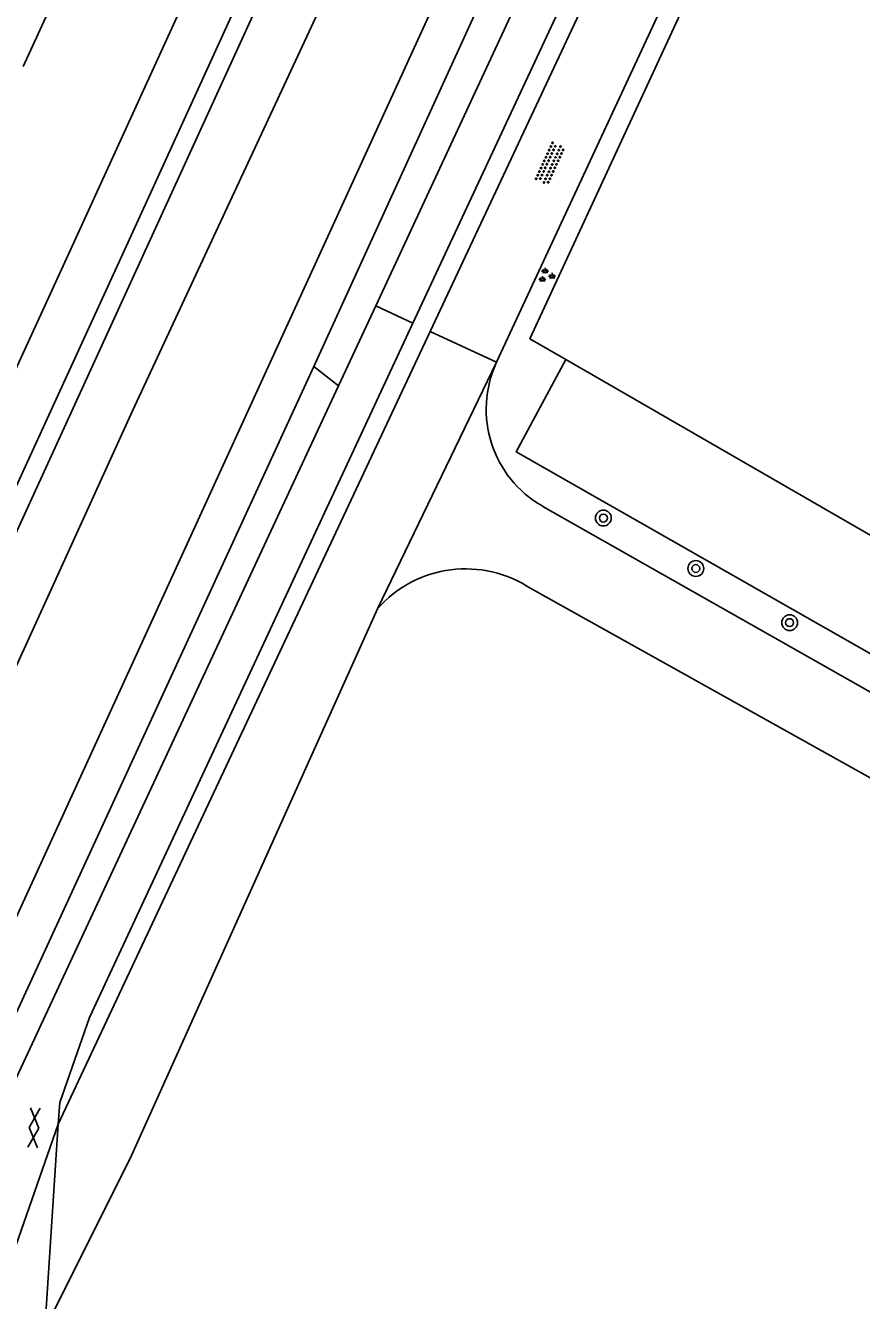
# Model space of a CAD drawing. Extents: x 133000 to 136000, y 400500 to 403500.
# Drawn here: x 134610.2 to 134652.5, y 402136.9 to 402201.5 of the extents above; entities that cross this region are included whole.
import ezdxf

# ---------------------------------------------------------------- set-up
doc = ezdxf.new("R2010")
doc.units = 0
for name, color, linetype in [('gg-afsc-draadraster', 7, 'Continuous'), ('gg-afsc-lijn draadraster', 7, 'Continuous'), ('gg-knt-onverhard', 7, 'Continuous'), ('gg-knt-verharding', 7, 'Continuous'), ('gg-kntw-bovenkant insteek waterloop', 7, 'Continuous'), ('gg-kntw-waterlijn', 7, 'Continuous'), ('gt-grn-groengrens', 7, 'Continuous'), ('gt-grn-weggrens', 7, 'Continuous'), ('gt-symb-boom', 7, 'Continuous'), ('gt-symb-gesloten verharding', 7, 'Continuous'), ('gt-symb-groenvak', 7, 'Continuous'), ('gt-symb-overige verharding', 7, 'Continuous'), ('gx-grn-maaiveld', 7, 'Continuous')]:
    doc.layers.add(name, color=color, linetype=linetype)

# ---------------------------------------------------------------- blocks, each defined once
blk = doc.blocks.new('gt0-GRVAK')
at = {"layer": 'gt-symb-groenvak'}
for p, q in [((-0.11, 0.189), (-0.228, 0.24)), ((-0.182, 0.153), (0.088, 0.153)), ((-0.091, 0.211), (-0.156, 0.322)), ((-0.047, 0.214), (-0.047, 0.393)), ((-0.004, 0.211), (0.061, 0.322)), ((0.015, 0.189), (0.133, 0.24)), ((0.262, -0.052), (0.197, 0.059)), ((0.305, -0.049), (0.305, 0.13)), ((0.349, -0.052), (0.414, 0.059)), ((-0.245, -0.228), (-0.363, -0.177)), ((-0.318, -0.264), (-0.047, -0.264)), ((-0.226, -0.206), (-0.291, -0.095)), ((-0.183, -0.203), (-0.183, -0.024)), ((-0.139, -0.206), (-0.074, -0.095)), ((-0.12, -0.228), (-0.002, -0.177)), ((0.243, -0.074), (0.125, -0.023)), ((0.17, -0.11), (0.441, -0.11)), ((0.368, -0.074), (0.486, -0.023))]:
    blk.add_line(p, q, dxfattribs=at)
blk = doc.blocks.new('gt0-OVH')
at = {"layer": 'gt-symb-overige verharding'}
for points in [[(-0.972, 0.298), (-0.967, 0.308), (-0.965, 0.319), (-0.966, 0.33), (-0.971, 0.34), (-0.978, 0.348), (-0.988, 0.353), (-0.999, 0.355), (-1.01, 0.354), (-1.02, 0.349), (-1.028, 0.342), (-1.033, 0.332), (-1.035, 0.321), (-1.034, 0.31), (-1.029, 0.3), (-1.022, 0.292), (-1.012, 0.287), (-1.001, 0.285), (-0.99, 0.286), (-0.98, 0.291)], [(-0.872, 0.106), (-0.867, 0.116), (-0.865, 0.126), (-0.866, 0.137), (-0.871, 0.147), (-0.878, 0.156), (-0.888, 0.161), (-0.899, 0.163), (-0.91, 0.162), (-0.92, 0.157), (-0.928, 0.15), (-0.933, 0.14), (-0.935, 0.129), (-0.934, 0.118), (-0.929, 0.108), (-0.922, 0.1), (-0.912, 0.095), (-0.901, 0.092), (-0.89, 0.094), (-0.88, 0.098)], [(-0.772, 0.298), (-0.767, 0.308), (-0.765, 0.319), (-0.766, 0.33), (-0.771, 0.34), (-0.778, 0.348), (-0.788, 0.353), (-0.799, 0.355), (-0.81, 0.354), (-0.82, 0.349), (-0.828, 0.342), (-0.833, 0.332), (-0.835, 0.321), (-0.834, 0.31), (-0.829, 0.3), (-0.822, 0.292), (-0.812, 0.287), (-0.801, 0.285), (-0.79, 0.286), (-0.78, 0.291)], [(-0.672, 0.106), (-0.667, 0.116), (-0.665, 0.126), (-0.666, 0.137), (-0.671, 0.147), (-0.678, 0.156), (-0.688, 0.161), (-0.699, 0.163), (-0.71, 0.162), (-0.72, 0.157), (-0.728, 0.15), (-0.733, 0.14), (-0.735, 0.129), (-0.734, 0.118), (-0.729, 0.108), (-0.722, 0.1), (-0.712, 0.095), (-0.701, 0.092), (-0.69, 0.094), (-0.68, 0.098)], [(-0.572, 0.298), (-0.567, 0.308), (-0.565, 0.319), (-0.566, 0.33), (-0.571, 0.34), (-0.578, 0.348), (-0.588, 0.353), (-0.599, 0.355), (-0.61, 0.354), (-0.62, 0.349), (-0.628, 0.342), (-0.633, 0.332), (-0.635, 0.321), (-0.634, 0.31), (-0.629, 0.3), (-0.622, 0.292), (-0.612, 0.287), (-0.601, 0.285), (-0.59, 0.286), (-0.58, 0.291)], [(-0.472, 0.106), (-0.467, 0.116), (-0.465, 0.126), (-0.466, 0.137), (-0.471, 0.147), (-0.478, 0.156), (-0.488, 0.161), (-0.499, 0.163), (-0.51, 0.162), (-0.52, 0.157), (-0.528, 0.15), (-0.533, 0.14), (-0.535, 0.129), (-0.534, 0.118), (-0.529, 0.108), (-0.522, 0.1), (-0.512, 0.095), (-0.501, 0.092), (-0.49, 0.094), (-0.48, 0.098)], [(-0.372, 0.298), (-0.367, 0.308), (-0.365, 0.319), (-0.366, 0.33), (-0.371, 0.34), (-0.378, 0.348), (-0.388, 0.353), (-0.399, 0.355), (-0.41, 0.354), (-0.42, 0.349), (-0.428, 0.342), (-0.433, 0.332), (-0.435, 0.321), (-0.434, 0.31), (-0.429, 0.3), (-0.422, 0.292), (-0.412, 0.287), (-0.401, 0.285), (-0.39, 0.286), (-0.38, 0.291)], [(-0.272, 0.106), (-0.267, 0.116), (-0.265, 0.126), (-0.266, 0.137), (-0.271, 0.147), (-0.278, 0.156), (-0.288, 0.161), (-0.299, 0.163), (-0.31, 0.162), (-0.32, 0.157), (-0.328, 0.15), (-0.333, 0.14), (-0.335, 0.129), (-0.334, 0.118), (-0.329, 0.108), (-0.322, 0.1), (-0.312, 0.095), (-0.301, 0.092), (-0.29, 0.094), (-0.28, 0.098)], [(-0.172, 0.298), (-0.167, 0.308), (-0.165, 0.319), (-0.166, 0.33), (-0.171, 0.34), (-0.178, 0.348), (-0.188, 0.353), (-0.199, 0.355), (-0.21, 0.354), (-0.22, 0.349), (-0.228, 0.342), (-0.233, 0.332), (-0.235, 0.321), (-0.234, 0.31), (-0.229, 0.3), (-0.222, 0.292), (-0.212, 0.287), (-0.201, 0.285), (-0.19, 0.286), (-0.18, 0.291)], [(-0.072, 0.106), (-0.067, 0.116), (-0.065, 0.126), (-0.066, 0.137), (-0.071, 0.147), (-0.078, 0.156), (-0.088, 0.161), (-0.099, 0.163), (-0.11, 0.162), (-0.12, 0.157), (-0.128, 0.15), (-0.133, 0.14), (-0.135, 0.129), (-0.134, 0.118), (-0.129, 0.108), (-0.122, 0.1), (-0.112, 0.095), (-0.101, 0.092), (-0.09, 0.094), (-0.08, 0.098)], [(0.028, 0.298), (0.033, 0.308), (0.035, 0.319), (0.034, 0.33), (0.029, 0.34), (0.022, 0.348), (0.012, 0.353), (0.001, 0.355), (-0.01, 0.354), (-0.02, 0.349), (-0.028, 0.342), (-0.033, 0.332), (-0.035, 0.321), (-0.034, 0.31), (-0.029, 0.3), (-0.022, 0.292), (-0.012, 0.287), (-0.001, 0.285), (0.01, 0.286), (0.02, 0.291)], [(0.128, 0.106), (0.133, 0.116), (0.135, 0.126), (0.134, 0.137), (0.129, 0.147), (0.122, 0.156), (0.112, 0.161), (0.101, 0.163), (0.09, 0.162), (0.08, 0.157), (0.072, 0.15), (0.067, 0.14), (0.065, 0.129), (0.066, 0.118), (0.071, 0.108), (0.078, 0.1), (0.088, 0.095), (0.099, 0.092), (0.11, 0.094), (0.12, 0.098)], [(0.228, 0.298), (0.233, 0.308), (0.235, 0.319), (0.234, 0.33), (0.229, 0.34), (0.222, 0.348), (0.212, 0.353), (0.201, 0.355), (0.19, 0.354), (0.18, 0.349), (0.172, 0.342), (0.167, 0.332), (0.165, 0.321), (0.166, 0.31), (0.171, 0.3), (0.178, 0.292), (0.188, 0.287), (0.199, 0.285), (0.21, 0.286), (0.22, 0.291)], [(0.328, 0.106), (0.333, 0.116), (0.335, 0.126), (0.334, 0.137), (0.329, 0.147), (0.322, 0.156), (0.312, 0.161), (0.301, 0.163), (0.29, 0.162), (0.28, 0.157), (0.272, 0.15), (0.267, 0.14), (0.265, 0.129), (0.266, 0.118), (0.271, 0.108), (0.278, 0.1), (0.288, 0.095), (0.299, 0.092), (0.31, 0.094), (0.32, 0.098)], [(0.428, 0.298), (0.433, 0.308), (0.435, 0.319), (0.434, 0.33), (0.429, 0.34), (0.422, 0.348), (0.412, 0.353), (0.401, 0.355), (0.39, 0.354), (0.38, 0.349), (0.372, 0.342), (0.367, 0.332), (0.365, 0.321), (0.366, 0.31), (0.371, 0.3), (0.378, 0.292), (0.388, 0.287), (0.399, 0.285), (0.41, 0.286), (0.42, 0.291)], [(0.528, 0.106), (0.533, 0.116), (0.535, 0.126), (0.534, 0.137), (0.529, 0.147), (0.522, 0.156), (0.512, 0.161), (0.501, 0.163), (0.49, 0.162), (0.48, 0.157), (0.472, 0.15), (0.467, 0.14), (0.465, 0.129), (0.466, 0.118), (0.471, 0.108), (0.478, 0.1), (0.488, 0.095), (0.499, 0.092), (0.51, 0.094), (0.52, 0.098)], [(0.628, 0.298), (0.633, 0.308), (0.635, 0.319), (0.634, 0.33), (0.629, 0.34), (0.622, 0.348), (0.612, 0.353), (0.601, 0.355), (0.59, 0.354), (0.58, 0.349), (0.572, 0.342), (0.567, 0.332), (0.565, 0.321), (0.566, 0.31), (0.571, 0.3), (0.578, 0.292), (0.588, 0.287), (0.599, 0.285), (0.61, 0.286), (0.62, 0.291)], [(0.728, 0.106), (0.733, 0.116), (0.735, 0.126), (0.734, 0.137), (0.729, 0.147), (0.722, 0.156), (0.712, 0.161), (0.701, 0.163), (0.69, 0.162), (0.68, 0.157), (0.672, 0.15), (0.667, 0.14), (0.665, 0.129), (0.666, 0.118), (0.671, 0.108), (0.678, 0.1), (0.688, 0.095), (0.699, 0.092), (0.71, 0.094), (0.72, 0.098)], [(0.828, 0.298), (0.833, 0.308), (0.835, 0.319), (0.834, 0.33), (0.829, 0.34), (0.822, 0.348), (0.812, 0.353), (0.801, 0.355), (0.79, 0.354), (0.78, 0.349), (0.772, 0.342), (0.767, 0.332), (0.765, 0.321), (0.766, 0.31), (0.771, 0.3), (0.778, 0.292), (0.788, 0.287), (0.799, 0.285), (0.81, 0.286), (0.82, 0.291)], [(0.928, 0.106), (0.933, 0.116), (0.935, 0.126), (0.934, 0.137), (0.929, 0.147), (0.922, 0.156), (0.912, 0.161), (0.901, 0.163), (0.89, 0.162), (0.88, 0.157), (0.872, 0.15), (0.867, 0.14), (0.865, 0.129), (0.866, 0.118), (0.871, 0.108), (0.878, 0.1), (0.888, 0.095), (0.899, 0.092), (0.91, 0.094), (0.92, 0.098)], [(1.028, 0.298), (1.033, 0.308), (1.035, 0.319), (1.034, 0.33), (1.029, 0.34), (1.022, 0.348), (1.012, 0.353), (1.001, 0.355), (0.99, 0.354), (0.98, 0.349), (0.972, 0.342), (0.967, 0.332), (0.965, 0.321), (0.966, 0.31), (0.971, 0.3), (0.978, 0.292), (0.988, 0.287), (0.999, 0.285), (1.01, 0.286), (1.02, 0.291)], [(-0.972, -0.142), (-0.967, -0.132), (-0.965, -0.121), (-0.966, -0.11), (-0.971, -0.1), (-0.978, -0.092), (-0.988, -0.087), (-0.999, -0.085), (-1.01, -0.086), (-1.02, -0.091), (-1.028, -0.098), (-1.033, -0.108), (-1.035, -0.119), (-1.034, -0.13), (-1.029, -0.14), (-1.022, -0.148), (-1.012, -0.153), (-1.001, -0.155), (-0.99, -0.154), (-0.98, -0.149)], [(-0.872, -0.334), (-0.867, -0.324), (-0.865, -0.314), (-0.866, -0.303), (-0.871, -0.293), (-0.878, -0.284), (-0.888, -0.279), (-0.899, -0.277), (-0.91, -0.278), (-0.92, -0.283), (-0.928, -0.29), (-0.933, -0.3), (-0.935, -0.311), (-0.934, -0.322), (-0.929, -0.332), (-0.922, -0.34), (-0.912, -0.345), (-0.901, -0.348), (-0.89, -0.346), (-0.88, -0.342)], [(-0.772, -0.142), (-0.767, -0.132), (-0.765, -0.121), (-0.766, -0.11), (-0.771, -0.1), (-0.778, -0.092), (-0.788, -0.087), (-0.799, -0.085), (-0.81, -0.086), (-0.82, -0.091), (-0.828, -0.098), (-0.833, -0.108), (-0.835, -0.119), (-0.834, -0.13), (-0.829, -0.14), (-0.822, -0.148), (-0.812, -0.153), (-0.801, -0.155), (-0.79, -0.154), (-0.78, -0.149)], [(-0.672, -0.334), (-0.667, -0.324), (-0.665, -0.314), (-0.666, -0.303), (-0.671, -0.293), (-0.678, -0.284), (-0.688, -0.279), (-0.699, -0.277), (-0.71, -0.278), (-0.72, -0.283), (-0.728, -0.29), (-0.733, -0.3), (-0.735, -0.311), (-0.734, -0.322), (-0.729, -0.332), (-0.722, -0.34), (-0.712, -0.345), (-0.701, -0.348), (-0.69, -0.346), (-0.68, -0.342)], [(-0.572, -0.142), (-0.567, -0.132), (-0.565, -0.121), (-0.566, -0.11), (-0.571, -0.1), (-0.578, -0.092), (-0.588, -0.087), (-0.599, -0.085), (-0.61, -0.086), (-0.62, -0.091), (-0.628, -0.098), (-0.633, -0.108), (-0.635, -0.119), (-0.634, -0.13), (-0.629, -0.14), (-0.622, -0.148), (-0.612, -0.153), (-0.601, -0.155), (-0.59, -0.154), (-0.58, -0.149)], [(-0.472, -0.334), (-0.467, -0.324), (-0.465, -0.314), (-0.466, -0.303), (-0.471, -0.293), (-0.478, -0.284), (-0.488, -0.279), (-0.499, -0.277), (-0.51, -0.278), (-0.52, -0.283), (-0.528, -0.29), (-0.533, -0.3), (-0.535, -0.311), (-0.534, -0.322), (-0.529, -0.332), (-0.522, -0.34), (-0.512, -0.345), (-0.501, -0.348), (-0.49, -0.346), (-0.48, -0.342)], [(-0.372, -0.142), (-0.367, -0.132), (-0.365, -0.121), (-0.366, -0.11), (-0.371, -0.1), (-0.378, -0.092), (-0.388, -0.087), (-0.399, -0.085), (-0.41, -0.086), (-0.42, -0.091), (-0.428, -0.098), (-0.433, -0.108), (-0.435, -0.119), (-0.434, -0.13), (-0.429, -0.14), (-0.422, -0.148), (-0.412, -0.153), (-0.401, -0.155), (-0.39, -0.154), (-0.38, -0.149)], [(-0.272, -0.334), (-0.267, -0.324), (-0.265, -0.314), (-0.266, -0.303), (-0.271, -0.293), (-0.278, -0.284), (-0.288, -0.279), (-0.299, -0.277), (-0.31, -0.278), (-0.32, -0.283), (-0.328, -0.29), (-0.333, -0.3), (-0.335, -0.311), (-0.334, -0.322), (-0.329, -0.332), (-0.322, -0.34), (-0.312, -0.345), (-0.301, -0.348), (-0.29, -0.346), (-0.28, -0.342)], [(-0.172, -0.142), (-0.167, -0.132), (-0.165, -0.121), (-0.166, -0.11), (-0.171, -0.1), (-0.178, -0.092), (-0.188, -0.087), (-0.199, -0.085), (-0.21, -0.086), (-0.22, -0.091), (-0.228, -0.098), (-0.233, -0.108), (-0.235, -0.119), (-0.234, -0.13), (-0.229, -0.14), (-0.222, -0.148), (-0.212, -0.153), (-0.201, -0.155), (-0.19, -0.154), (-0.18, -0.149)], [(-0.072, -0.334), (-0.067, -0.324), (-0.065, -0.314), (-0.066, -0.303), (-0.071, -0.293), (-0.078, -0.284), (-0.088, -0.279), (-0.099, -0.277), (-0.11, -0.278), (-0.12, -0.283), (-0.128, -0.29), (-0.133, -0.3), (-0.135, -0.311), (-0.134, -0.322), (-0.129, -0.332), (-0.122, -0.34), (-0.112, -0.345), (-0.101, -0.348), (-0.09, -0.346), (-0.08, -0.342)], [(0.028, -0.142), (0.033, -0.132), (0.035, -0.121), (0.034, -0.11), (0.029, -0.1), (0.022, -0.092), (0.012, -0.087), (0.001, -0.085), (-0.01, -0.086), (-0.02, -0.091), (-0.028, -0.098), (-0.033, -0.108), (-0.035, -0.119), (-0.034, -0.13), (-0.029, -0.14), (-0.022, -0.148), (-0.012, -0.153), (-0.001, -0.155), (0.01, -0.154), (0.02, -0.149)], [(0.128, -0.334), (0.133, -0.324), (0.135, -0.314), (0.134, -0.303), (0.129, -0.293), (0.122, -0.284), (0.112, -0.279), (0.101, -0.277), (0.09, -0.278), (0.08, -0.283), (0.072, -0.29), (0.067, -0.3), (0.065, -0.311), (0.066, -0.322), (0.071, -0.332), (0.078, -0.34), (0.088, -0.345), (0.099, -0.348), (0.11, -0.346), (0.12, -0.342)], [(0.228, -0.142), (0.233, -0.132), (0.235, -0.121), (0.234, -0.11), (0.229, -0.1), (0.222, -0.092), (0.212, -0.087), (0.201, -0.085), (0.19, -0.086), (0.18, -0.091), (0.172, -0.098), (0.167, -0.108), (0.165, -0.119), (0.166, -0.13), (0.171, -0.14), (0.178, -0.148), (0.188, -0.153), (0.199, -0.155), (0.21, -0.154), (0.22, -0.149)], [(0.328, -0.334), (0.333, -0.324), (0.335, -0.314), (0.334, -0.303), (0.329, -0.293), (0.322, -0.284), (0.312, -0.279), (0.301, -0.277), (0.29, -0.278), (0.28, -0.283), (0.272, -0.29), (0.267, -0.3), (0.265, -0.311), (0.266, -0.322), (0.271, -0.332), (0.278, -0.34), (0.288, -0.345), (0.299, -0.348), (0.31, -0.346), (0.32, -0.342)], [(0.428, -0.142), (0.433, -0.132), (0.435, -0.121), (0.434, -0.11), (0.429, -0.1), (0.422, -0.092), (0.412, -0.087), (0.401, -0.085), (0.39, -0.086), (0.38, -0.091), (0.372, -0.098), (0.367, -0.108), (0.365, -0.119), (0.366, -0.13), (0.371, -0.14), (0.378, -0.148), (0.388, -0.153), (0.399, -0.155), (0.41, -0.154), (0.42, -0.149)], [(0.528, -0.334), (0.533, -0.324), (0.535, -0.314), (0.534, -0.303), (0.529, -0.293), (0.522, -0.284), (0.512, -0.279), (0.501, -0.277), (0.49, -0.278), (0.48, -0.283), (0.472, -0.29), (0.467, -0.3), (0.465, -0.311), (0.466, -0.322), (0.471, -0.332), (0.478, -0.34), (0.488, -0.345), (0.499, -0.348), (0.51, -0.346), (0.52, -0.342)], [(0.628, -0.142), (0.633, -0.132), (0.635, -0.121), (0.634, -0.11), (0.629, -0.1), (0.622, -0.092), (0.612, -0.087), (0.601, -0.085), (0.59, -0.086), (0.58, -0.091), (0.572, -0.098), (0.567, -0.108), (0.565, -0.119), (0.566, -0.13), (0.571, -0.14), (0.578, -0.148), (0.588, -0.153), (0.599, -0.155), (0.61, -0.154), (0.62, -0.149)], [(0.728, -0.334), (0.733, -0.324), (0.735, -0.314), (0.734, -0.303), (0.729, -0.293), (0.722, -0.284), (0.712, -0.279), (0.701, -0.277), (0.69, -0.278), (0.68, -0.283), (0.672, -0.29), (0.667, -0.3), (0.665, -0.311), (0.666, -0.322), (0.671, -0.332), (0.678, -0.34), (0.688, -0.345), (0.699, -0.348), (0.71, -0.346), (0.72, -0.342)], [(0.828, -0.142), (0.833, -0.132), (0.835, -0.121), (0.834, -0.11), (0.829, -0.1), (0.822, -0.092), (0.812, -0.087), (0.801, -0.085), (0.79, -0.086), (0.78, -0.091), (0.772, -0.098), (0.767, -0.108), (0.765, -0.119), (0.766, -0.13), (0.771, -0.14), (0.778, -0.148), (0.788, -0.153), (0.799, -0.155), (0.81, -0.154), (0.82, -0.149)], [(0.928, -0.334), (0.933, -0.324), (0.935, -0.314), (0.934, -0.303), (0.929, -0.293), (0.922, -0.284), (0.912, -0.279), (0.901, -0.277), (0.89, -0.278), (0.88, -0.283), (0.872, -0.29), (0.867, -0.3), (0.865, -0.311), (0.866, -0.322), (0.871, -0.332), (0.878, -0.34), (0.888, -0.345), (0.899, -0.348), (0.91, -0.346), (0.92, -0.342)], [(1.028, -0.142), (1.033, -0.132), (1.035, -0.121), (1.034, -0.11), (1.029, -0.1), (1.022, -0.092), (1.012, -0.087), (1.001, -0.085), (0.99, -0.086), (0.98, -0.091), (0.972, -0.098), (0.967, -0.108), (0.965, -0.119), (0.966, -0.13), (0.971, -0.14), (0.978, -0.148), (0.988, -0.153), (0.999, -0.155), (1.01, -0.154), (1.02, -0.149)]]:
    blk.add_lwpolyline(points, close=True, dxfattribs=at)
blk = doc.blocks.new('gt0-BOOM')
at = {"layer": 'gt-symb-boom'}
for radius in [0.4, 0.2]:
    blk.add_circle((0, 0), radius, dxfattribs=at)
blk = doc.blocks.new('gt0-GESVH1')
at = {"layer": 'gt-symb-gesloten verharding'}
for p, q in [((-0.992, -0.261), (0.008, 0.239)), ((0.008, -0.261), (-0.992, 0.239)), ((0.008, 0.239), (1.008, -0.261)), ((1.008, 0.239), (0.008, -0.261))]:
    blk.add_line(p, q, dxfattribs=at)

msp = doc.modelspace()

# ---------------------------------------------------------------- linework, layer by layer
at = {"layer": 'gg-afsc-draadraster'}
msp.add_lwpolyline([(134762.736, 402475.657), (134762.23, 402475.815), (134759.604, 402467.538), (134746.976, 402431.763), (134738.972, 402410.138), (134727.844, 402385.05), (134698.705, 402321.664), (134665.77, 402250.52), (134635.74, 402185.651), (134637.561, 402184.6)], dxfattribs=at)
at = {"layer": 'gg-afsc-lijn draadraster'}
msp.add_lwpolyline([(134762.736, 402475.657), (134762.23, 402475.815), (134759.604, 402467.538), (134746.976, 402431.763), (134738.972, 402410.138), (134727.844, 402385.05), (134698.705, 402321.664), (134665.77, 402250.52), (134635.74, 402185.651), (134637.561, 402184.6)], dxfattribs=at)
at = {"layer": 'gg-knt-onverhard'}
for p, q in [((134630.689, 402186.028), (134611.859, 402145.877)), ((134636.392, 402177.165), (134685.945, 402149.073)), ((134635.827, 402172.979), (134684.397, 402145.889)), ((134617.031, 402147.55), (134628.02, 402171.98))]:
    msp.add_line(p, q, dxfattribs=at)
for points in [[(134765.057, 402486.776), (134757.002, 402460.66), (134742.322, 402420.64), (134725.591, 402382.33), (134689.238, 402303.13), (134634.055, 402184.462)], [(134684.826, 402304.573), (134686.091, 402304.16), (134630.689, 402186.028)], [(134617.031, 402147.55), (134615.571, 402144.28), (134611.179, 402135.49)]]:
    msp.add_lwpolyline(points, dxfattribs=at)
for centre, radius, start, end in [((134639.18, 402182.081), 5.651, 155.07695, 240.44031), ((134632.492, 402168.034), 5.964, 56.00688, 138.57724)]:
    msp.add_arc(centre, radius, start, end, dxfattribs=at)
at = {"layer": 'gg-knt-verharding'}
for p, q in [((134627.93, 402187.313), (134682.393, 402304.334)), ((134629.816, 402186.435), (134684.826, 402304.573)), ((134626.047, 402183.267), (134627.93, 402187.313)), ((134611.179, 402135.49), (134611.859, 402145.877))]:
    msp.add_line(p, q, dxfattribs=at)
for points in [[(134611.859, 402145.877), (134611.931, 402146.98), (134613.442, 402151.27), (134629.816, 402186.435)], [(134609.465, 402146.95), (134609.512, 402147.74), (134626.047, 402183.267)]]:
    msp.add_lwpolyline(points, dxfattribs=at)
at = {"layer": 'gg-kntw-bovenkant insteek waterloop'}
msp.add_line((134689.031, 402154.89), (134637.561, 402184.6), dxfattribs=at)
msp.add_lwpolyline([(134637.561, 402184.6), (134635.051, 402179.92), (134686.731, 402150.46)], dxfattribs=at)
at = {"layer": 'gg-kntw-waterlijn'}
msp.add_lwpolyline([(134676.79, 402305.349), (134677.084, 402305.021), (134675.468, 402299.948), (134660.688, 402267.671), (134631.356, 402203.617), (134603.661, 402143.138), (134581.868, 402095.548), (134581.413, 402094.957), (134580.275, 402094.575)], dxfattribs=at)
at = {"layer": 'gt-grn-groengrens'}
for p, q in [((134652.111, 402291.668), (134610.088, 402199.446)), ((134624.803, 402184.244), (134626.047, 402183.267))]:
    msp.add_line(p, q, dxfattribs=at)
for points in [[(134572.39, 402091.37), (134571.137, 402094.03), (134615.117, 402189.923), (134666.114, 402301.624)], [(134663.2, 402301.167), (134612.845, 402190.966), (134568.747, 402094.785), (134561.749, 402094.5)]]:
    msp.add_lwpolyline(points, dxfattribs=at)
at = {"layer": 'gt-grn-weggrens'}
for p, q in [((134627.93, 402187.313), (134629.816, 402186.435)), ((134630.689, 402186.028), (134634.055, 402184.462)), ((134628.02, 402171.98), (134634.055, 402184.462)), ((134611.859, 402145.877), (134608.901, 402137.429))]:
    msp.add_line(p, q, dxfattribs=at)
at = {"layer": 'gx-grn-maaiveld'}
for points in [[(134576.813, 402093.32), (134574.906, 402094.039), (134574.248, 402094.513), (134573.876, 402095.391), (134573.825, 402096.475), (134573.922, 402097.264), (134574.248, 402098.324), (134666.078, 402298.989), (134666.519, 402299.918), (134666.698, 402300.715), (134666.712, 402301.537), (134666.769, 402302.087), (134666.981, 402302.843), (134667.267, 402303.46), (134667.651, 402303.978), (134668.233, 402304.456), (134668.995, 402305.27), (134670.279, 402307.762)], [(134577.544, 402095.569), (134576.543, 402096.904), (134576.942, 402098.513), (134583.921, 402113.829), (134600.578, 402149.004), (134615.622, 402182.005), (134639.225, 402232.726), (134660.457, 402280.154), (134669.851, 402300.969), (134669.866, 402301.429), (134669.562, 402301.666), (134668.503, 402301.598), (134668.37, 402301.967), (134668.616, 402302.387), (134669.248, 402302.569), (134669.995, 402302.653), (134670.438, 402302.793), (134670.741, 402303.131), (134672.604, 402305.613), (134674.213, 402306.664)], [(134679.868, 402305.64), (134679.926, 402305.295), (134679.674, 402304.432), (134678.701, 402302.237), (134624.803, 402184.244)], [(134576.813, 402093.32), (134579.016, 402092.553), (134580.651, 402092.138), (134581.292, 402092.2), (134582.91, 402093.25), (134624.803, 402184.244)]]:
    msp.add_lwpolyline(points, dxfattribs=at)

# ---------------------------------------------------------------- block references
at = {"layer": 'gt-symb-boom'}
for p in [(134639.462, 402176.571), (134644.142, 402174.018), (134648.892, 402171.275)]:
    msp.add_blockref('gt0-BOOM', p, dxfattribs=at)
at = {"layer": 'gt-symb-gesloten verharding', "rotation": 86.27357411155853}
msp.add_blockref('gt0-GESVH1', (134610.617, 402145.688), dxfattribs=at)
at = {"layer": 'gt-symb-groenvak'}
msp.add_blockref('gt0-GRVAK', (134636.557, 402188.854), dxfattribs=at)
at = {"layer": 'gt-symb-overige verharding', "rotation": 65.30485348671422}
msp.add_blockref('gt0-OVH', (134636.761, 402194.527), dxfattribs=at)

doc.saveas('drawing.dxf')
